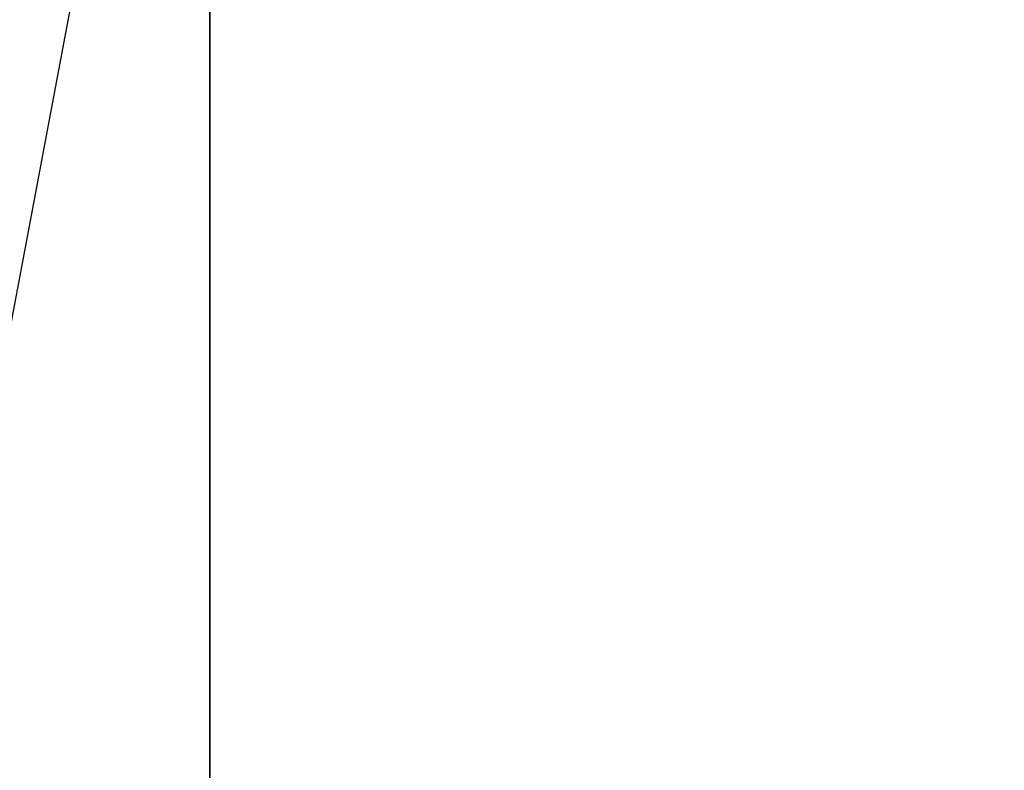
# Model space of a CAD drawing. Extents: x 0 to 80, y 0 to 80.
# Tile 285 of 656: x 8.72257 to 8.72511, y 35.4184 to 35.42034. Entities that reach past the tile are written whole.
import ezdxf

# ---------------------------------------------------------------- set-up
doc = ezdxf.new("R2010")
doc.units = 0
doc.header["$LTSCALE"] = 25.4
doc.layers.get('0').update_dxf_attribs({"color": 13, "linetype": 'CONTINUOUS'})

# ---------------------------------------------------------------- blocks, each defined once
blk = doc.blocks.new('ORBIT-I-KINKIET-20-7806-78')
at = {"color": 7}
for p, q in [((25.1196709, 35.7683601, 343.6887817), (25.0966187, 35.64608, 343.6204224)), ((25.1196709, 35.64608, 343.6887817), (25.1196709, 35.7683601, 343.6887817))]:
    blk.add_line(p, q, dxfattribs=at)
mesh = blk.add_polyface(dxfattribs=at)
corners = [(25.4827461, 35.64608, 303.7221375), (24.774519, 35.7683601, 304.1225586), (25.4827461, 35.7683601, 303.7221375)]
mesh.append_faces([[corners[k] for k in face] for face in [(0, 1, 2)]], dxfattribs={"color": 7})
mesh = blk.add_polyface(dxfattribs=at)
corners = [(25.4827461, 35.64608, 303.7221375), (24.774519, 35.64608, 304.1225586), (24.774519, 35.7683601, 304.1225586)]
mesh.append_faces([[corners[k] for k in face] for face in [(0, 1, 2)]], dxfattribs={"color": 7})
mesh = blk.add_polyface(dxfattribs=at)
corners = [(25.1196709, 35.7683601, 343.6887817), (25.1196709, 35.64608, 343.6887817), (25.2029629, 35.7683601, 344.5432434)]
mesh.append_faces([[corners[k] for k in face] for face in [(0, 1, 2)]], dxfattribs={"color": 7})
mesh = blk.add_polyface(dxfattribs=at)
corners = [(25.2029629, 35.7683601, 344.5432434), (25.1196709, 35.64608, 343.6887817), (25.2029629, 35.64608, 344.5432434)]
mesh.append_faces([[corners[k] for k in face] for face in [(0, 1, 2)]], dxfattribs={"color": 7})

msp = doc.modelspace()

# ---------------------------------------------------------------- block references
at = {"color": 0}
msp.add_blockref('ORBIT-I-KINKIET-20-7806-78', (-16.3966141, -0.3460782, -57.5), dxfattribs=at)

doc.saveas('drawing.dxf')
